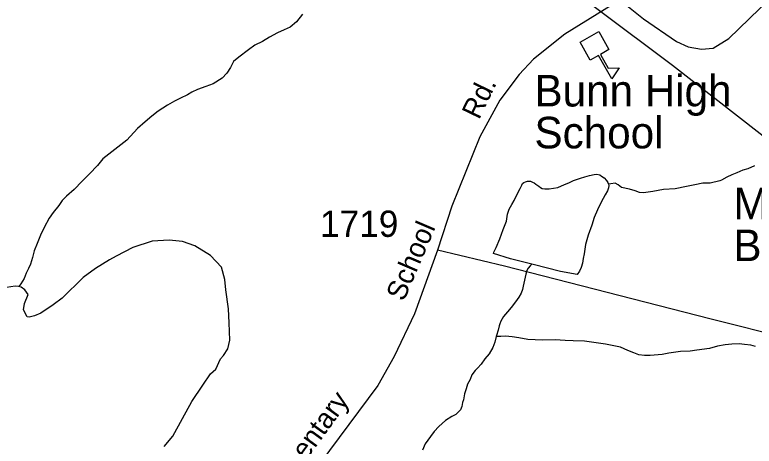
# Model space of a CAD drawing. Extents: x 2126262 to 2293712, y 749403 to 919119.
# Drawn here: x 2218214 to 2221728, y 800917 to 802967 of the extents above; entities that cross this region are included whole.
import ezdxf

# ---------------------------------------------------------------- set-up
doc = ezdxf.new("R2010")
doc.units = 0
for name, color, linetype in [('Exist Boundary Political City Limit New', 7, 'Continuous'), ('Exist Cultural Church Label', 7, 'Continuous'), ('Exist Cultural Educational Facility High CELL', 7, 'Continuous'), ('Exist Cultural Educational Facility High Label', 7, 'Continuous'), ('Exist Hydrographic Misc Water Feature', 7, 'Continuous'), ('Exist Road Non-System Type 51', 7, 'Continuous'), ('Exist Road Secondary Type 51 Attributed', 7, 'Continuous'), ('Exist Road Secondary Type 51 Label', 7, 'Continuous'), ('Exist Road Secondary Type 51 Number Label', 7, 'Continuous'), ('Map Preparation Boundary City Limit Buffer Line', 7, 'Continuous')]:
    doc.layers.add(name, color=color, linetype=linetype)

msp = doc.modelspace()

# ---------------------------------------------------------------- linework, layer by layer
at = {"layer": 'Exist Boundary Political City Limit New'}
msp.add_lwpolyline([(2221957.5, 802245), (2221339.2, 802726.8), (2220639.2, 803251.2), (2220163.2, 803191.1), (2219506.2, 803093.1), (2220026.8, 803449.3), (2220247.8, 803571), (2220292.2, 803643.7), (2220111.5, 803927.4), (2219629.2, 804675.5), (2219698, 804675.5), (2219839.5, 804700.4), (2219267.2, 805391.6), (2218647.5, 806133.4), (2219180, 806633.5), (2219727, 807139.2)], dxfattribs=at)
at = {"layer": 'Exist Cultural Educational Facility High CELL'}
msp.add_lwpolyline([(2220988.4, 802887), (2221036.6, 802801.7), (2220996.5, 802779.1), (2221033.4, 802713.7), (2221086.3, 802715.7), (2221051.4, 802662.4), (2220988.1, 802774.3), (2220948.1, 802751.7), (2220899.9, 802836.9)], close=True, dxfattribs=at)
at = {"layer": 'Exist Hydrographic Misc Water Feature'}
for points in [[(2219581.6, 802970.1), (2219551.6, 802933.9), (2219521.9, 802907.7), (2219494, 802895.5), (2219462, 802881.2), (2219424.3, 802861), (2219390.5, 802840.8), (2219354.4, 802822.5), (2219324.6, 802800.4), (2219278.9, 802766), (2219252.9, 802745.8), (2219239.1, 802715.8), (2219221.5, 802689.7), (2219199.8, 802665.6), (2219155.9, 802639.2), (2219122, 802627), (2219082.1, 802612.7), (2219054.2, 802598.6), (2219034.3, 802586.4), (2219000.4, 802570.2), (2218972.6, 802556), (2218938.7, 802537.8), (2218894.6, 802509.5), (2218864.9, 802485.3), (2218833.1, 802459.1), (2218797.4, 802426.8), (2218746, 802370.5), (2218632.4, 802281.8), (2218606.7, 802251.6), (2218569, 802211.4), (2218533.1, 802177.1), (2218495.4, 802136.9), (2218459.7, 802104.6), (2218438, 802084.5), (2218422.2, 802060.4), (2218396.2, 802028.2), (2218376.5, 802000.1), (2218352.9, 801956), (2218335.3, 801919.8), (2218319.5, 801879.8), (2218305.7, 801845.7), (2218297.9, 801813.7), (2218287.9, 801781.6), (2218278.2, 801761.5), (2218268.4, 801739.4), (2218258.4, 801713.4), (2218242.8, 801689.3), (2218232.7, 801675.2)], [(2221729.5, 802249.1), (2221697.7, 802234.9), (2221673.7, 802228.7), (2221645.6, 802216.5), (2221622, 802206.4), (2221598, 802196.2), (2221572, 802182), (2221564, 802178), (2221518.3, 802167.6), (2221484.2, 802167.4), (2221446.1, 802159.2), (2221406.1, 802150.9), (2221352.4, 802140.5), (2221296.4, 802136.1), (2221246.4, 802127.8), (2221200.7, 802121.5), (2221182.6, 802123.4), (2221162.5, 802131.2), (2221134.4, 802139), (2221096.5, 802146.7), (2221080.5, 802158.6), (2221066.5, 802166.6), (2221046.5, 802164.4), (2221034.4, 802162.3)], [(2220671.2, 801782), (2220568.9, 801807.3), (2220488.9, 801832.7), (2220490.8, 801838.7), (2220500.6, 801860.8), (2220518.4, 801902.9), (2220534, 801947), (2220549.6, 801987), (2220555.4, 802019.1), (2220563.3, 802043.1), (2220575.2, 802065.2), (2220587.1, 802085.3), (2220602.9, 802117.4), (2220614.6, 802141.5), (2220622.6, 802157.5), (2220626.5, 802165.5), (2220632.5, 802169.5), (2220640.4, 802173.6), (2220650.5, 802175.7), (2220664.4, 802175.8), (2220674.5, 802171.8), (2220682.5, 802168), (2220690.5, 802162), (2220698.5, 802156), (2220704.6, 802152.1), (2220712.6, 802146.1), (2220720.6, 802142.2), (2220732.7, 802140.3), (2220752.6, 802140.4), (2220794.6, 802146.7), (2220826.4, 802160.9), (2220846.5, 802169.1), (2220868.5, 802179.2), (2220902.3, 802191.4), (2220922.2, 802197.6), (2220944.1, 802203.7), (2220966.3, 802207.9), (2220980.2, 802209.9), (2220994.2, 802206), (2221002.2, 802200.1), (2221014.3, 802192.2), (2221026.2, 802180.3), (2221032.5, 802170.3), (2221034.4, 802162.3)], [(2221034.4, 802162.3), (2221036.4, 802156.4), (2221034.4, 802144.3), (2221030.7, 802130.3), (2221018.8, 802112.2), (2221000.9, 802076.1), (2220983.3, 802040), (2220967.5, 802004), (2220955.6, 801967.9), (2220938.2, 801919.7), (2220926.5, 801875.7), (2220922.4, 801853.7), (2220918.7, 801831.7), (2220915, 801809.6), (2220910.9, 801787.6), (2220905.2, 801765.6), (2220897.2, 801749.5), (2220885.5, 801733.5), (2220807.2, 801746.9), (2220677.2, 801780), (2220671.2, 801782)], [(2218923.8, 800916.3), (2218965.4, 800964.6), (2219010.7, 801048.8), (2219054.2, 801129.1), (2219107.7, 801207.4), (2219143.2, 801261.7), (2219169.2, 801283.9), (2219190.7, 801332), (2219204.7, 801348.1), (2219226.4, 801380.1), (2219236.3, 801420.2), (2219231.7, 801504.1), (2219229.3, 801570.2), (2219216.4, 801660), (2219212.3, 801710), (2219195.7, 801767.8), (2219143.4, 801823.5), (2219069.1, 801868.9), (2219010.9, 801890.5), (2218946.9, 801896.1), (2218867, 801891.5), (2218775.3, 801860.9), (2218695.7, 801820.3), (2218663.7, 801802.1), (2218597.9, 801761.7), (2218538.5, 801719.4), (2218439.2, 801620.7), (2218395.5, 801588.4), (2218337.7, 801550), (2218307.8, 801535.8), (2218281.7, 801529.7), (2218271.7, 801531.6), (2218255.5, 801565.5), (2218259.4, 801595.4), (2218277, 801637.6), (2218261, 801659.5), (2218244.6, 801673.4), (2218232.7, 801675.2)], [(2220671.2, 801782), (2220663.2, 801773.9), (2220653.2, 801763.8), (2220647.4, 801751.8), (2220641.5, 801733.8), (2220635.7, 801705.8), (2220630, 801677.7), (2220625.9, 801661.7), (2220620.1, 801643.7), (2220608.3, 801625.6), (2220592.5, 801603.5), (2220572.8, 801575.4), (2220554.7, 801555.3), (2220536.9, 801533.2), (2220523, 801511.1), (2220519.3, 801499.1), (2220515.2, 801489), (2220511.5, 801469), (2220503.5, 801442.9), (2220501.4, 801438.9)], [(2218232.7, 801675.2), (2218214.7, 801677.1), (2218174.9, 801670.9), (2218123, 801646.5), (2218073.2, 801610.2), (2218009.4, 801577.8), (2217915.9, 801521.2), (2217826.1, 801478.5), (2217750.6, 801442), (2217693, 801403.7), (2217680.9, 801389.6), (2217675, 801375.5), (2217673.1, 801355.5), (2217677.2, 801345.5), (2217685.4, 801335.6), (2217699.4, 801329.7)], [(2220501.4, 801438.9), (2220495.7, 801411), (2220485.8, 801386.9), (2220468.2, 801356.7), (2220448.1, 801332.6), (2220430.5, 801306.5), (2220412.6, 801288.4), (2220400.7, 801276.3), (2220385, 801256.2), (2220377, 801234.2), (2220365.3, 801212.1), (2220359.1, 801190.1), (2220351.5, 801166), (2220345.8, 801138), (2220341.7, 801124), (2220338, 801105.9), (2220331.8, 801089.9), (2220324.3, 801081.8), (2220310.1, 801067.8), (2220290.2, 801057.6), (2220260.5, 801039.4), (2220228.7, 801011.3), (2220206.8, 800987.1), (2220188.9, 800963), (2220163.1, 800928.8), (2220151.4, 800898.7)], [(2221733.4, 801391.4), (2221711.4, 801397.3), (2221681.5, 801401.1), (2221655.5, 801402.9), (2221621.4, 801402.7), (2221589.4, 801398.4), (2221553.3, 801392.2), (2221515.4, 801381.9), (2221455.7, 801373.6), (2221423.7, 801369.3), (2221377.6, 801367), (2221321.6, 801358.6), (2221289.8, 801352.4), (2221233.9, 801348), (2221206, 801347.8), (2221179.9, 801351.6), (2221155.9, 801361.5), (2221127.7, 801371.2), (2221091.8, 801387), (2221021.6, 801402.5), (2220921.4, 801415.9), (2220867.4, 801417.5), (2220829.5, 801419.2), (2220781.5, 801422.8), (2220721.6, 801420.5), (2220651.7, 801424), (2220609.5, 801431.7), (2220577.5, 801437.5), (2220545.5, 801439.3), (2220523.4, 801439.1), (2220501.4, 801438.9)]]:
    msp.add_lwpolyline(points, dxfattribs=at)
at = {"layer": 'Exist Road Non-System Type 51'}
for points in [[(2221091.3, 803036.9), (2221201.2, 802948.5), (2221357.5, 802840.9), (2221413.3, 802814.4), (2221477.5, 802803.2), (2221533.3, 802808.8), (2221607.3, 802854.9), (2221899.8, 803139.5), (2222118.1, 803342.8), (2222142.2, 803383.9), (2222143.6, 803418.8), (2222117.1, 803453), (2222022.9, 803526.4), (2221912.5, 803614.4)], [(2222864.4, 801197.3), (2222629.4, 801256.1), (2221894.6, 801427.2), (2221516.4, 801522.2), (2220541.6, 801772.9), (2220222.6, 801849)]]:
    msp.add_lwpolyline(points, dxfattribs=at)
at = {"layer": 'Exist Road Secondary Type 51 Attributed'}
msp.add_lwpolyline([(2222224.4, 803918.1), (2221793.2, 803497.8), (2221674.6, 803401.4), (2220828.2, 802875.6), (2220678.9, 802756.8), (2220609.8, 802683.5), (2220519.1, 802562), (2220424.2, 802387.4), (2220291, 802057.1), (2220222.6, 801849), (2220113, 801546.6), (2220016.8, 801344.1), (2219938.6, 801205.9), (2219479.5, 800587.2), (2219250, 800286.2), (2219139.7, 800132.6), (2219014.8, 799907), (2218850.7, 799594.6)], dxfattribs=at)
at = {"layer": 'Map Preparation Boundary City Limit Buffer Line'}
msp.add_lwpolyline([(2221957.5, 802245), (2221339.2, 802726.8), (2220639.2, 803251.2), (2220163.2, 803191.1), (2219506.2, 803093.1), (2220026.8, 803449.3), (2220247.8, 803571), (2220292.2, 803643.7), (2220111.5, 803927.4), (2219629.2, 804675.5), (2219698, 804675.5), (2219839.5, 804700.4), (2219267.2, 805391.6), (2218647.5, 806133.4), (2219180, 806633.5), (2219727, 807139.2)], dxfattribs=at)

# ---------------------------------------------------------------- texts
at = {"layer": 'Exist Cultural Church Label'}
for s, p in [('Maranatha', (2221628.6, 801995.7)), ('Bapt. Ch.', (2221628.6, 801796.5))]:
    msp.add_text(s, height=150, dxfattribs=at).set_placement(p)
at = {"layer": 'Exist Cultural Educational Facility High Label'}
for s, p in [('Bunn High', (2220683.3, 802531.4)), ('School', (2220683.3, 802332.2))]:
    msp.add_text(s, height=150, dxfattribs=at).set_placement(p)
at = {"layer": 'Exist Road Secondary Type 51 Label'}
for s, rotation, p in [('Rd.', 64.2053, (2220419.5, 802465.1)), ('School', 66.8357, (2220062.1, 801601.4)), ('Elementary', 53.9852, (2219428.1, 800614.1))]:
    msp.add_text(s, height=95, rotation=rotation, dxfattribs=at).set_placement(p)
at = {"layer": 'Exist Road Secondary Type 51 Number Label'}
msp.add_text('1719', height=125, dxfattribs=at).set_placement((2219664.5, 801911.8))

doc.saveas('drawing.dxf')
